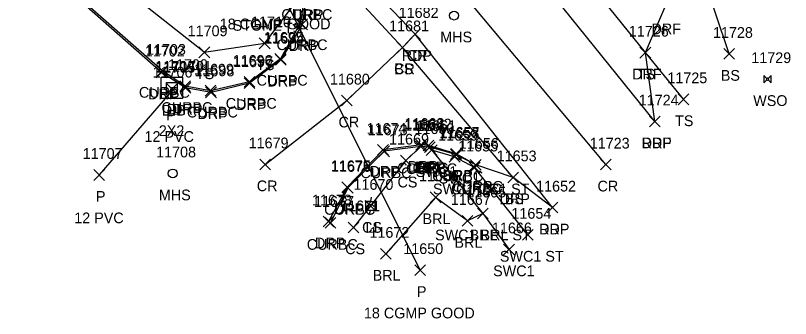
# Model space of a CAD drawing. Extents: x 1462089 to 1464015, y 730534 to 736144.
# Drawn here: x 1463424.3 to 1463568.7, y 732057 to 732113.5 of the extents above; entities that cross this region are included whole.
import ezdxf

# ---------------------------------------------------------------- set-up
doc = ezdxf.new("R2010")
doc.units = 0
for name, color, linetype in [('D_A', 7, 'Continuous'), ('D_C', 7, 'Continuous'), ('D_I', 7, 'Continuous'), ('D_TIC', 7, 'Continuous'), ('DCP', 7, 'Continuous'), ('DS', 7, 'Continuous'), ('L_A', 7, 'Continuous'), ('L_I', 7, 'Continuous'), ('L_TIC', 7, 'Continuous'), ('LABL', 7, 'Continuous'), ('LELB', 7, 'Continuous'), ('P_A', 7, 'Continuous'), ('P_I', 7, 'Continuous'), ('P_TIC', 7, 'Continuous'), ('PET', 7, 'Continuous'), ('PRC', 7, 'Continuous'), ('R_A', 7, 'Continuous'), ('R_I', 7, 'Continuous'), ('R_TIC', 7, 'Continuous'), ('RC', 7, 'Continuous'), ('RDF', 7, 'Continuous'), ('RDP', 7, 'Continuous'), ('RSW', 7, 'Continuous'), ('U_A', 7, 'Continuous'), ('U_I', 7, 'Continuous'), ('ULP', 7, 'Continuous'), ('USMH', 7, 'Continuous'), ('UWV', 7, 'Continuous')]:
    doc.layers.add(name, color=color, linetype=linetype)

msp = doc.modelspace()

# ---------------------------------------------------------------- linework, layer by layer
at = {"layer": 'D_TIC'}
for points in [[(1463452.01, 732097.95), (1463454.01, 732099.95)], [(1463454.01, 732097.95), (1463452.01, 732099.95)], [(1463452.47, 732098.85), (1463454.47, 732100.85)], [(1463454.47, 732098.85), (1463452.47, 732100.85)], [(1463438.92, 732082.78), (1463440.92, 732084.78)], [(1463440.92, 732082.78), (1463438.92, 732084.78)], [(1463498.73, 732065.04), (1463500.73, 732067.04)], [(1463500.73, 732065.04), (1463498.73, 732067.04)]]:
    msp.add_lwpolyline(points, dxfattribs=at)
at = {"layer": 'DCP'}
for points in [[(1463499.73, 732066.04), (1463472.86, 732119.94)], [(1463453.01, 732098.95), (1463439.92, 732083.78)]]:
    msp.add_lwpolyline(points, dxfattribs=at)
at = {"layer": 'DS'}
for p, q in [((1463451.43, 732102.04), (1463455.43, 732102.04)), ((1463451.43, 732098.04), (1463451.43, 732102.04)), ((1463455.43, 732102.04), (1463455.43, 732098.04)), ((1463452.43, 732099.04), (1463452.43, 732101.04)), ((1463452.43, 732101.04), (1463454.43, 732101.04)), ((1463453.44, 732100.04), (1463453.44, 732100.04)), ((1463453.44, 732100.04), (1463453.44, 732100.04)), ((1463454.43, 732101.04), (1463454.43, 732099.04)), ((1463454.43, 732099.04), (1463452.43, 732099.04)), ((1463455.43, 732098.04), (1463451.43, 732098.04))]:
    msp.add_line(p, q, dxfattribs=at)
at = {"layer": 'L_TIC'}
for points in [[(1463469.74, 732107.33), (1463471.74, 732109.33)], [(1463471.74, 732107.33), (1463469.74, 732109.33)], [(1463495.43, 732106.57), (1463497.43, 732108.57)], [(1463497.43, 732106.57), (1463495.43, 732108.57)], [(1463458.49, 732105.65), (1463460.49, 732107.65)], [(1463460.49, 732105.65), (1463458.49, 732107.65)], [(1463458.49, 732105.65), (1463460.49, 732107.65)], [(1463460.49, 732105.65), (1463458.49, 732107.65)], [(1463540.68, 732105.59), (1463542.68, 732107.59)], [(1463542.68, 732105.59), (1463540.68, 732107.59)], [(1463556.3, 732105.35), (1463558.3, 732107.35)], [(1463558.3, 732105.35), (1463556.3, 732107.35)], [(1463547.81, 732096.89), (1463549.81, 732098.89)], [(1463549.81, 732096.89), (1463547.81, 732098.89)], [(1463498.86, 732088.07), (1463500.86, 732090.07)], [(1463500.86, 732088.07), (1463498.86, 732090.07)], [(1463496.05, 732085.46), (1463498.05, 732087.46)], [(1463498.05, 732085.46), (1463496.05, 732087.46)], [(1463516.04, 732082.33), (1463518.04, 732084.33)], [(1463518.04, 732082.33), (1463516.04, 732084.33)], [(1463501.6, 732078.61), (1463503.6, 732080.61)], [(1463503.6, 732078.61), (1463501.6, 732080.61)], [(1463489.45, 732077.01), (1463491.45, 732079.01)], [(1463491.45, 732077.01), (1463489.45, 732079.01)], [(1463510.39, 732075.59), (1463512.39, 732077.59)], [(1463512.39, 732075.59), (1463510.39, 732077.59)], [(1463507.55, 732074.21), (1463509.55, 732076.21)], [(1463509.55, 732074.21), (1463507.55, 732076.21)], [(1463486.3, 732073.01), (1463488.3, 732075.01)], [(1463488.3, 732073.01), (1463486.3, 732075.01)], [(1463492.33, 732068.07), (1463494.33, 732070.07)], [(1463494.33, 732068.07), (1463492.33, 732070.07)]]:
    msp.add_lwpolyline(points, dxfattribs=at)
at = {"layer": 'LABL'}
msp.add_lwpolyline([(1463511.39, 732076.59), (1463508.55, 732075.21), (1463502.6, 732079.61), (1463493.33, 732069.07)], dxfattribs=at)
at = {"layer": 'LELB'}
for points in [[(1463557.3, 732106.35), (1463552.19, 732121.61), (1463552.55, 732135.09), (1463534.35, 732149.35), (1463521.68, 732158.26), (1463501.58, 732186.26), (1463454.39, 732235.87), (1463413.8, 732269.34), (1463382.3, 732289.32), (1463385.66, 732306.84)], [(1463548.81, 732097.89), (1463541.68, 732106.59), (1463513.51, 732141.57), (1463486.34, 732166.95), (1463436.18, 732207.44), (1463405.8, 732228.9), (1463400.17, 732238.16), (1463387.22, 732245.39), (1463354.97, 732259.11), (1463331.33, 732272.81), (1463283.94, 732285.3), (1463272.36, 732288.88)], [(1463459.49, 732106.65), (1463436.83, 732124.61), (1463413.38, 732144.09), (1463390.83, 732161.04), (1463370.52, 732177.13), (1463362.17, 732187.6), (1463351.87, 732196), (1463347.23, 732198.58), (1463339.42, 732194.81), (1463325.08, 732200.72), (1463303.14, 732213.04), (1463256.61, 732225.79)], [(1463517.04, 732083.33), (1463496.43, 732107.57), (1463473.63, 732132.23)], [(1463459.49, 732106.65), (1463470.74, 732108.33), (1463475.9, 732115.18), (1463475.53, 732121.39)], [(1463499.86, 732089.07), (1463497.05, 732086.46), (1463490.45, 732078.01), (1463487.3, 732074.01)]]:
    msp.add_lwpolyline(points, dxfattribs=at)
at = {"layer": 'P_TIC'}
for points in [[(1463497.78, 732109.06), (1463499.78, 732111.06)], [(1463499.78, 732109.06), (1463497.78, 732111.06)], [(1463497.78, 732109.06), (1463499.78, 732111.06)], [(1463499.78, 732109.06), (1463497.78, 732111.06)], [(1463495.43, 732106.57), (1463497.43, 732108.57)], [(1463497.43, 732106.57), (1463495.43, 732108.57)], [(1463485.06, 732096.65), (1463487.06, 732098.65)], [(1463487.06, 732096.65), (1463485.06, 732098.65)], [(1463542.46, 732092.75), (1463544.46, 732094.75)], [(1463544.46, 732092.75), (1463542.46, 732094.75)], [(1463469.83, 732084.75), (1463471.83, 732086.75)], [(1463471.83, 732084.75), (1463469.83, 732086.75)], [(1463533.34, 732084.71), (1463535.34, 732086.71)], [(1463535.34, 732084.71), (1463533.34, 732086.71)], [(1463523.39, 732076.69), (1463525.39, 732078.69)], [(1463525.39, 732076.69), (1463523.39, 732078.69)]]:
    msp.add_lwpolyline(points, dxfattribs=at)
at = {"layer": 'PET'}
for points in [[(1463543.46, 732093.75), (1463515.15, 732128.93), (1463501.68, 732143.72), (1463482.23, 732163.76), (1463433.83, 732204.64), (1463386.31, 732236.53), (1463351.96, 732255.04), (1463326.68, 732266.38), (1463271.96, 732285.52)], [(1463524.39, 732077.69), (1463498.78, 732110.06), (1463468.48, 732141.78), (1463463.64, 732146.45), (1463419.8, 732183.48), (1463372.94, 732215.08), (1463338.26, 732233.75), (1463317.64, 732243.43), (1463264.09, 732261.67)]]:
    msp.add_lwpolyline(points, dxfattribs=at)
at = {"layer": 'PRC'}
for points in [[(1463534.34, 732085.71), (1463505.17, 732120.6), (1463472.47, 732155.39), (1463427.25, 732193.84), (1463378.98, 732226.46), (1463344.35, 732244.31), (1463323.05, 732254.2), (1463268.49, 732273.69)], [(1463470.83, 732085.75), (1463486.06, 732097.65), (1463496.43, 732107.57), (1463498.78, 732110.06)]]:
    msp.add_lwpolyline(points, dxfattribs=at)
at = {"layer": 'R_TIC'}
for points in [[(1463476.36, 732111.07), (1463478.36, 732113.07)], [(1463478.36, 732111.07), (1463476.36, 732113.07)], [(1463476.73, 732110.87), (1463478.73, 732112.87)], [(1463478.73, 732110.87), (1463476.73, 732112.87)], [(1463540.68, 732105.59), (1463542.68, 732107.59)], [(1463542.68, 732105.59), (1463540.68, 732107.59)], [(1463472.66, 732104.44), (1463474.66, 732106.44)], [(1463474.66, 732104.44), (1463472.66, 732106.44)], [(1463472.76, 732104.27), (1463474.76, 732106.27)], [(1463474.76, 732104.27), (1463472.76, 732106.27)], [(1463450.52, 732101.88), (1463452.52, 732103.88)], [(1463452.52, 732101.88), (1463450.52, 732103.88)], [(1463450.72, 732102.19), (1463452.72, 732104.19)], [(1463452.72, 732102.19), (1463450.72, 732104.19)], [(1463454.91, 732099.35), (1463456.91, 732101.35)], [(1463456.91, 732099.35), (1463454.91, 732101.35)], [(1463466.9, 732100.13), (1463468.9, 732102.13)], [(1463468.9, 732100.13), (1463466.9, 732102.13)], [(1463466.93, 732099.89), (1463468.93, 732101.89)], [(1463468.93, 732099.89), (1463466.93, 732101.89)], [(1463455, 732099.02), (1463457, 732101.02)], [(1463457, 732099.02), (1463455, 732101.02)], [(1463459.65, 732098.5), (1463461.65, 732100.5)], [(1463461.65, 732098.5), (1463459.65, 732100.5)], [(1463459.74, 732098.19), (1463461.74, 732100.19)], [(1463461.74, 732098.19), (1463459.74, 732100.19)], [(1463542.46, 732092.75), (1463544.46, 732094.75)], [(1463544.46, 732092.75), (1463542.46, 732094.75)], [(1463498.86, 732088.07), (1463500.86, 732090.07)], [(1463500.86, 732088.07), (1463498.86, 732090.07)], [(1463498.9, 732088.38), (1463500.9, 732090.38)], [(1463500.9, 732088.38), (1463498.9, 732090.38)], [(1463500.26, 732088.27), (1463502.26, 732090.27)], [(1463502.26, 732088.27), (1463500.26, 732090.27)], [(1463500.51, 732087.95), (1463502.51, 732089.95)], [(1463502.51, 732087.95), (1463500.51, 732089.95)], [(1463491.79, 732087.46), (1463493.79, 732089.46)], [(1463493.79, 732087.46), (1463491.79, 732089.46)], [(1463492, 732087.19), (1463494, 732089.19)], [(1463494, 732087.19), (1463492, 732089.19)], [(1463500.86, 732087.41), (1463502.86, 732089.41)], [(1463502.86, 732087.41), (1463500.86, 732089.41)], [(1463505.37, 732086.59), (1463507.37, 732088.59)], [(1463507.37, 732086.59), (1463505.37, 732088.59)], [(1463505.42, 732086.73), (1463507.42, 732088.73)], [(1463507.42, 732086.73), (1463505.42, 732088.73)], [(1463505.14, 732086.19), (1463507.14, 732088.19)], [(1463507.14, 732086.19), (1463505.14, 732088.19)], [(1463508.87, 732084.17), (1463510.87, 732086.17)], [(1463510.87, 732084.17), (1463508.87, 732086.17)], [(1463508.87, 732084.17), (1463510.87, 732086.17)], [(1463510.87, 732084.17), (1463508.87, 732086.17)], [(1463509.06, 732084.66), (1463511.06, 732086.66)], [(1463511.06, 732084.66), (1463509.06, 732086.66)], [(1463509.06, 732084.66), (1463511.06, 732086.66)], [(1463511.06, 732084.66), (1463509.06, 732086.66)], [(1463516.04, 732082.33), (1463518.04, 732084.33)], [(1463518.04, 732082.33), (1463516.04, 732084.33)], [(1463485.13, 732080.49), (1463487.13, 732082.49)], [(1463487.13, 732080.49), (1463485.13, 732082.49)], [(1463485.24, 732080.37), (1463487.24, 732082.37)], [(1463487.24, 732080.37), (1463485.24, 732082.37)], [(1463523.39, 732076.69), (1463525.39, 732078.69)], [(1463525.39, 732076.69), (1463523.39, 732078.69)], [(1463510.39, 732075.59), (1463512.39, 732077.59)], [(1463512.39, 732075.59), (1463510.39, 732077.59)], [(1463481.62, 732074.1), (1463483.62, 732076.1)], [(1463483.62, 732074.1), (1463481.62, 732076.1)], [(1463482, 732073.83), (1463484, 732075.83)], [(1463484, 732073.83), (1463482, 732075.83)], [(1463518.79, 732071.62), (1463520.79, 732073.62)], [(1463520.79, 732071.62), (1463518.79, 732073.62)], [(1463515.27, 732068.9), (1463517.27, 732070.9)], [(1463517.27, 732068.9), (1463515.27, 732070.9)]]:
    msp.add_lwpolyline(points, dxfattribs=at)
at = {"layer": 'RC'}
for points in [[(1463474.84, 732130.07), (1463477.17, 732124), (1463478.29, 732119.33), (1463478.27, 732117.7), (1463477.36, 732112.07), (1463473.66, 732105.44), (1463467.9, 732101.13), (1463460.65, 732099.5), (1463455.91, 732100.35), (1463451.72, 732103.19), (1463432.76, 732119.88), (1463399.38, 732147.87), (1463358.77, 732175.26), (1463322.44, 732194.72), (1463295.23, 732206.9), (1463254.59, 732221.22)], [(1463509.87, 732085.17), (1463510.06, 732085.66), (1463506.37, 732087.59), (1463501.51, 732088.95), (1463499.86, 732089.07), (1463493, 732088.19), (1463486.24, 732081.37), (1463483, 732074.83)]]:
    msp.add_lwpolyline(points, dxfattribs=at)
at = {"layer": 'RDF'}
msp.add_lwpolyline([(1463543.46, 732093.75), (1463541.68, 732106.59), (1463545.29, 732115.01), (1463552.55, 732135.09), (1463555.84, 732149.6), (1463546.51, 732160.16), (1463534.35, 732149.35), (1463527.95, 732144.07), (1463513.51, 732141.57), (1463501.68, 732143.72)], dxfattribs=at)
at = {"layer": 'RDP'}
for points in [[(1463468.48, 732141.78), (1463473.63, 732132.23), (1463474.84, 732130.07), (1463477.47, 732124.09), (1463478.54, 732119.27), (1463478.58, 732117.65), (1463477.73, 732111.87), (1463473.76, 732105.27), (1463467.93, 732100.89), (1463460.74, 732099.19), (1463456, 732100.02), (1463451.52, 732102.88), (1463432.4, 732119.77), (1463399.27, 732147.7), (1463358.52, 732175.01), (1463322.15, 732194.63), (1463295.18, 732206.59), (1463254.42, 732220.71)], [(1463524.39, 732077.69), (1463517.04, 732083.33), (1463510.06, 732085.66), (1463506.42, 732087.73), (1463501.26, 732089.27), (1463499.9, 732089.38), (1463492.79, 732088.46), (1463486.13, 732081.49), (1463482.62, 732075.1)]]:
    msp.add_lwpolyline(points, dxfattribs=at)
at = {"layer": 'RSW'}
msp.add_lwpolyline([(1463519.79, 732072.62), (1463509.87, 732085.17), (1463506.14, 732087.19), (1463501.86, 732088.41), (1463511.39, 732076.59), (1463516.27, 732069.9)], dxfattribs=at)
at = {"layer": 'ULP'}
for p, q in [((1463489.61, 732077.17), (1463489.61, 732078.84)), ((1463489.61, 732078.84), (1463491.28, 732078.84)), ((1463490.61, 732079.67), (1463490.45, 732078.84)), ((1463491.28, 732078.84), (1463491.28, 732077.17)), ((1463491.28, 732077.17), (1463489.61, 732077.17)), ((1463490.2, 732076.34), (1463490.45, 732077.17)), ((1463490.45, 732078.01), (1463490.45, 732078.01))]:
    msp.add_line(p, q, dxfattribs=at)
at = {"layer": 'USMH'}
for p, q in [((1463506.04, 732113.51), (1463506.04, 732113.51)), ((1463506.88, 732113.51), (1463506.88, 732113.51)), ((1463453.61, 732084.06), (1463453.61, 732084.06)), ((1463454.44, 732084.06), (1463454.44, 732084.06))]:
    msp.add_line(p, q, dxfattribs=at)
for centre in [(1463506.04, 732113.51), (1463453.61, 732084.06)]:
    msp.add_circle(centre, 0.833, dxfattribs=at)
at = {"layer": 'UWV'}
for p, q in [((1463563.78, 732102.31), (1463564.33, 732101.76)), ((1463564.33, 732101.53), (1463563.78, 732100.98)), ((1463565.12, 732102.31), (1463564.57, 732101.76)), ((1463564.57, 732101.53), (1463565.12, 732100.98))]:
    msp.add_line(p, q, dxfattribs=at)
for points in [[(1463563.78, 732102.31), (1463563.78, 732100.98)], [(1463565.12, 732100.98), (1463565.12, 732102.31)]]:
    msp.add_lwpolyline(points, dxfattribs=at)
msp.add_lwpolyline([(1463564.68, 732101.65), (1463564.45, 732101.88), (1463564.21, 732101.65), (1463564.45, 732101.41)], close=True, dxfattribs=at)

# ---------------------------------------------------------------- texts
at = {"layer": 'D_A'}
for s, p in [('DI', (1463452.49, 732095.04)), ('DIB', (1463451.57, 732094.85)), ('P', (1463452.39, 732093.95)), ('P', (1463439.3, 732078.78)), ('P', (1463499.11, 732061.04))]:
    msp.add_text(s, height=2, dxfattribs=at).set_placement(p)
at = {"layer": 'D_C'}
for s, p in [('18 CGMP GOOD', (1463462.36, 732110.94)), ('2X2', (1463451.01, 732091.04)), ('12 PVC', (1463448.34, 732089.95)), ('12 PVC', (1463435.25, 732074.78)), ('18 CGMP GOOD', (1463489.23, 732057.04))]:
    msp.add_text(s, height=2, dxfattribs=at).set_placement(p)
at = {"layer": 'D_I'}
for s, p in [('11704', (1463450.33, 732103.04)), ('11705', (1463450.37, 732102.85)), ('11706', (1463449.85, 732101.95)), ('11707', (1463436.82, 732086.78)), ('11650', (1463496.57, 732069.04))]:
    msp.add_text(s, height=2, dxfattribs=at).set_placement(p)
at = {"layer": 'L_A'}
for s, p in [('STONE', (1463464.76, 732110.68)), ('TS', (1463474.31, 732110.18)), ('TS', (1463469.15, 732103.33)), ('BS', (1463494.87, 732102.57)), ('TS', (1463457.9, 732101.65)), ('TS', (1463457.9, 732101.65)), ('TS', (1463540.09, 732101.59)), ('BS', (1463555.74, 732101.35)), ('TS', (1463547.22, 732092.89)), ('CS', (1463498.3, 732084.07)), ('CS', (1463495.49, 732081.46)), ('BS', (1463515.48, 732078.33)), ('BRL', (1463500.15, 732074.61)), ('CS', (1463488.89, 732073.01)), ('BRL', (1463508.94, 732071.59)), ('CS', (1463485.74, 732069.01)), ('BRL', (1463506.1, 732070.21)), ('BRL', (1463490.87, 732064.07))]:
    msp.add_text(s, height=2, dxfattribs=at).set_placement(p)
at = {"layer": 'L_I'}
for s, p in [('11710', (1463468.2, 732111.33)), ('11709', (1463456.38, 732109.65)), ('11709', (1463456.38, 732109.65)), ('11681', (1463493.93, 732110.57)), ('11726', (1463538.6, 732109.59)), ('11728', (1463554.28, 732109.35)), ('11725', (1463545.78, 732100.89)), ('11664', (1463496.74, 732092.07)), ('11669', (1463493.92, 732089.46)), ('11653', (1463513.97, 732086.33)), ('11668', (1463499.49, 732082.61)), ('11670', (1463487.29, 732081.01)), ('11665', (1463508.28, 732079.59)), ('11667', (1463505.44, 732078.21)), ('11671', (1463484.8, 732077.01)), ('11672', (1463490.26, 732072.07))]:
    msp.add_text(s, height=2, dxfattribs=at).set_placement(p)
at = {"layer": 'P_A'}
for s, p in [('RDP', (1463496.27, 732105.06)), ('CR', (1463497.21, 732105.06)), ('CR', (1463494.86, 732102.57)), ('CR', (1463484.5, 732092.65)), ('RDP', (1463540.95, 732088.75)), ('CR', (1463469.27, 732080.75)), ('CR', (1463532.77, 732080.71)), ('RDP', (1463521.88, 732072.69))]:
    msp.add_text(s, height=2, dxfattribs=at).set_placement(p)
at = {"layer": 'P_I'}
for s, p in [('11682', (1463495.71, 732113.06)), ('11682', (1463495.71, 732113.06)), ('11681', (1463493.93, 732110.57)), ('11680', (1463482.9, 732100.65)), ('11724', (1463540.44, 732096.75)), ('11679', (1463467.75, 732088.75)), ('11723', (1463531.32, 732088.71)), ('11652', (1463521.32, 732080.69))]:
    msp.add_text(s, height=2, dxfattribs=at).set_placement(p)
at = {"layer": 'R_A'}
for s, p in [('CURBC', (1463473.85, 732112.7)), ('DRP', (1463476.06, 732112.65)), ('DRF', (1463542.83, 732110.01)), ('CURBC', (1463472.94, 732107.07)), ('DRP', (1463475.22, 732106.87)), ('DRF', (1463539.21, 732101.59)), ('CURBC', (1463469.24, 732100.44)), ('DRP', (1463471.25, 732100.27)), ('CURBC', (1463447.3, 732098.19)), ('DRP', (1463449, 732097.88)), ('CURBC', (1463451.5, 732095.35)), ('DRP', (1463453.49, 732095.02)), ('CURBC', (1463463.48, 732096.13)), ('DRP', (1463465.41, 732095.89)), ('CURBC', (1463456.23, 732094.5)), ('DRP', (1463458.22, 732094.19)), ('DRF', (1463541, 732088.75)), ('DRP', (1463490.28, 732083.46)), ('CURBC', (1463495.44, 732084.07)), ('CURBC', (1463497.09, 732083.95)), ('DRP', (1463497.39, 732084.38)), ('DRP', (1463498.75, 732084.27)), ('CURBC', (1463488.59, 732083.19)), ('SWC1', (1463498.9, 732083.41)), ('CURBC', (1463501.95, 732082.59)), ('SWC1', (1463503.18, 732082.19)), ('DRP', (1463503.9, 732082.73)), ('CURBC', (1463505.64, 732080.66)), ('DRP', (1463507.55, 732080.66)), ('SWC1 CC1 ST', (1463502.1, 732080.17)), ('CURBC', (1463505.46, 732080.17)), ('DRP', (1463514.52, 732078.33)), ('CURBC', (1463481.82, 732076.37)), ('DRP', (1463483.62, 732076.49)), ('DRP', (1463521.88, 732072.69)), ('SWC1 BRL ST', (1463502.49, 732071.59)), ('CURBC', (1463478.59, 732069.83)), ('DRP', (1463480.11, 732070.1)), ('SWC1 ST', (1463514.57, 732067.62)), ('SWC1', (1463513.31, 732064.9))]:
    msp.add_text(s, height=2, dxfattribs=at).set_placement(p)
at = {"layer": 'R_I'}
for s, p in [('11726', (1463538.6, 732109.59)), ('11695', (1463470.59, 732108.44)), ('11694', (1463470.69, 732108.27)), ('11702', (1463448.41, 732105.88)), ('11703', (1463448.62, 732106.19)), ('11696', (1463464.77, 732104.13)), ('11697', (1463464.85, 732103.89)), ('11700', (1463452.72, 732103.35)), ('11701', (1463453.47, 732103.02)), ('11699', (1463457.57, 732102.5)), ('11698', (1463457.66, 732102.19)), ('11724', (1463540.44, 732096.75)), ('11663', (1463496.79, 732092.38)), ('11662', (1463498.15, 732092.27)), ('11674', (1463489.72, 732091.46)), ('11673', (1463489.93, 732091.19)), ('11664', (1463496.74, 732092.07)), ('11660', (1463498.65, 732091.41)), ('11661', (1463498.96, 732091.95)), ('11657', (1463503.34, 732090.73)), ('11659', (1463503.06, 732090.19)), ('11658', (1463503.3, 732090.59)), ('11655', (1463506.8, 732088.17)), ('11655', (1463506.8, 732088.17)), ('11656', (1463506.93, 732088.66)), ('11656', (1463506.93, 732088.66)), ('11653', (1463513.97, 732086.33)), ('11675', (1463483.06, 732084.49)), ('11676', (1463483.12, 732084.37)), ('11652', (1463521.32, 732080.69)), ('11665', (1463508.28, 732079.59)), ('11678', (1463479.55, 732078.1)), ('11677', (1463479.93, 732077.83)), ('11654', (1463516.72, 732075.62)), ('11666', (1463513.09, 732072.9))]:
    msp.add_text(s, height=2, dxfattribs=at).set_placement(p)
at = {"layer": 'U_A'}
for s, p in [('MHS', (1463503.46, 732108.51)), ('WSO', (1463561.78, 732096.65)), ('MHS', (1463451.02, 732079.06)), ('LI', (1463489.55, 732073.01))]:
    msp.add_text(s, height=2, dxfattribs=at).set_placement(p)
at = {"layer": 'U_I'}
for s, p in [('11729', (1463561.42, 732104.65)), ('11708', (1463450.51, 732087.06)), ('11670', (1463487.29, 732081.01))]:
    msp.add_text(s, height=2, dxfattribs=at).set_placement(p)

doc.saveas('drawing.dxf')
